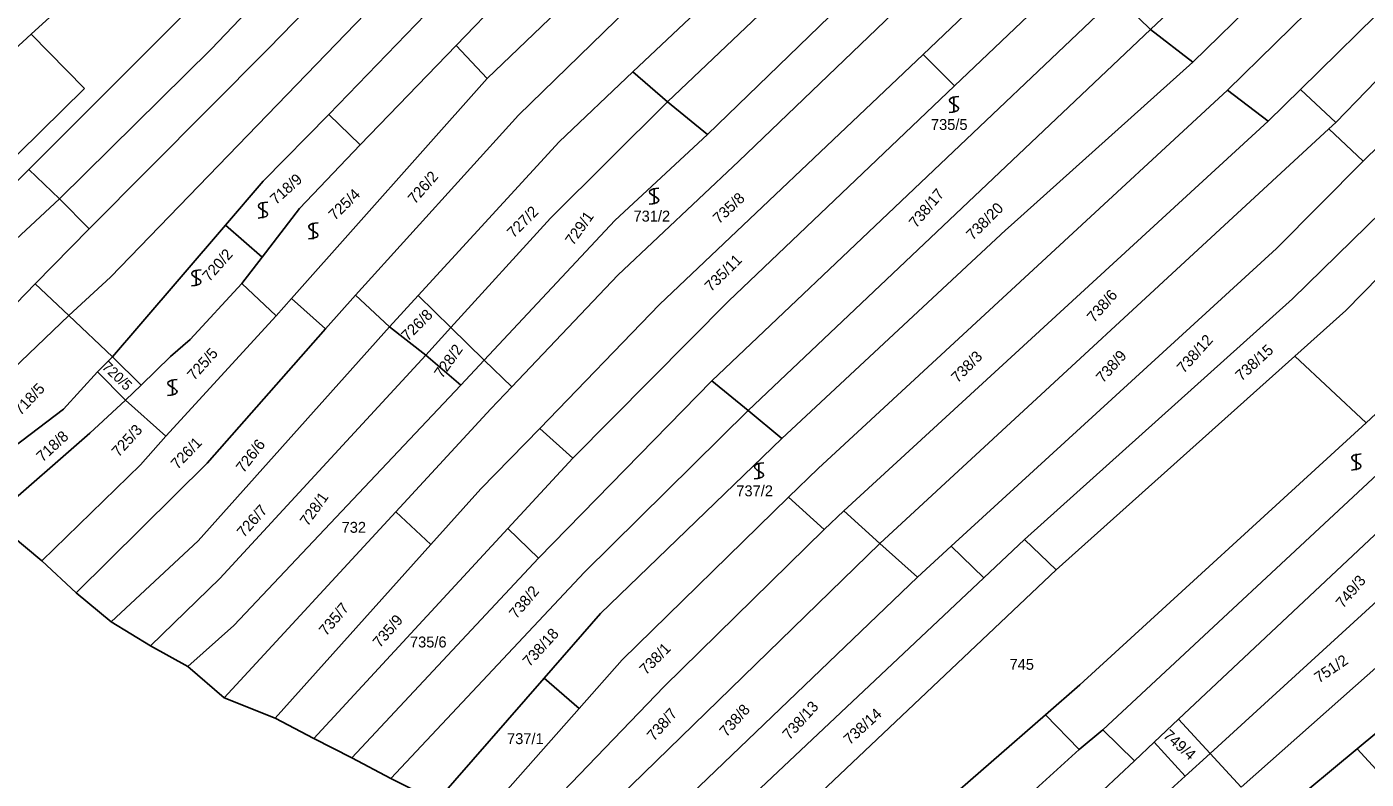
# Model space of a CAD drawing. Extents: x -580630 to -576196, y -1189024 to -1183567.
# Drawn here: x -577675.1 to -577467, y -1184868.8 to -1184751.8 of the extents above; entities that cross this region are included whole.
import ezdxf

# ---------------------------------------------------------------- set-up
doc = ezdxf.new("R2010")
doc.units = 0
for name, color, linetype in [('Vrstva 1', 7, 'Continuous'), ('Vrstva 18', 7, 'Continuous'), ('Vrstva 25', 7, 'Continuous'), ('Vrstva 6', 7, 'Continuous')]:
    doc.layers.add(name, color=color, linetype=linetype)

msp = doc.modelspace()

# ---------------------------------------------------------------- linework, layer by layer
at = {"layer": 'Vrstva 1'}
for p, q in [((-577625.67, -1184724.89), (-577674.76, -1184774.01)), ((-577621.53, -1184729.12), (-577646.44, -1184755.32)), ((-577603.55, -1184759.87), (-577574.19, -1184731.69)), ((-577608.39, -1184754.76), (-577589.32, -1184734.98)), ((-577674.39, -1184752.99), (-577656.96, -1184736.99)), ((-577580.92, -1184758.87), (-577557.93, -1184737.1)), ((-577530.97, -1184761), (-577505.69, -1184736.95)), ((-577488.53, -1184761.71), (-577463.89, -1184737.48)), ((-577493.95, -1184757.34), (-577475.77, -1184739.65)), ((-577575.54, -1184763.5), (-577552.77, -1184741.87)), ((-577569.31, -1184768.58), (-577547.13, -1184747.07)), ((-577505.76, -1184747.13), (-577568.65, -1184806.86)), ((-577628.17, -1184765.5), (-577613.13, -1184749.95)), ((-577540.51, -1184749.77), (-577564.44, -1184772.74)), ((-577677.61, -1184755.95), (-577674.39, -1184752.99)), ((-577666.14, -1184761.44), (-577674.39, -1184752.99)), ((-577646.44, -1184755.32), (-577670.03, -1184778.61)), ((-577623.28, -1184770.17), (-577608.39, -1184754.76)), ((-577522.14, -1184782.67), (-577493.95, -1184757.34)), ((-577633.95, -1184794.05), (-577603.55, -1184759.87)), ((-577592.38, -1184769.72), (-577580.92, -1184758.87)), ((-577686.03, -1184780.93), (-577666.14, -1184761.44)), ((-577566.06, -1184794.51), (-577530.97, -1184761)), ((-577516.66, -1184787.7), (-577488.53, -1184761.71)), ((-577593.72, -1184781.6), (-577575.54, -1184763.5)), ((-577470.16, -1184795.92), (-577437.25, -1184762.4)), ((-577623.28, -1184770.17), (-577628.17, -1184765.5)), ((-577632.7, -1184780.08), (-577623.28, -1184770.17)), ((-577614.29, -1184793.61), (-577592.38, -1184769.72)), ((-577583.74, -1184781.93), (-577569.31, -1184768.58)), ((-577674.76, -1184774.01), (-577687.73, -1184786.99)), ((-577674.76, -1184774.01), (-577670.03, -1184778.61)), ((-577564.44, -1184772.74), (-577583.24, -1184790.47)), ((-577687.65, -1184794.96), (-577670.03, -1184778.61)), ((-577638.53, -1184787.64), (-577632.7, -1184780.08)), ((-577657.66, -1184798.39), (-577644.22, -1184782.69)), ((-577638.53, -1184787.64), (-577644.22, -1184782.69)), ((-577609.2, -1184798.59), (-577593.72, -1184781.6)), ((-577604.02, -1184803.65), (-577583.74, -1184781.93)), ((-577523.01, -1184783.45), (-577522.14, -1184782.67)), ((-577557.76, -1184815.84), (-577523.01, -1184783.45)), ((-577641.69, -1184791.75), (-577638.53, -1184787.64)), ((-577552.15, -1184820.5), (-577516.66, -1184787.7)), ((-577583.24, -1184790.47), (-577599.75, -1184807.81)), ((-577649.7, -1184800.45), (-577641.69, -1184791.75)), ((-577636.36, -1184796.76), (-577633.95, -1184794.05)), ((-577614.29, -1184793.61), (-577609.2, -1184798.59)), ((-577590.25, -1184818.87), (-577566.06, -1184794.51)), ((-577653.46, -1184815.45), (-577636.36, -1184796.76)), ((-577478.1, -1184803.04), (-577470.16, -1184795.92)), ((-577661.75, -1184803.16), (-577657.66, -1184798.39)), ((-577613.09, -1184802.86), (-577609.2, -1184798.59)), ((-577609.2, -1184798.59), (-577604.02, -1184803.65)), ((-577652.76, -1184803.11), (-577649.7, -1184800.45)), ((-577664.1, -1184805.45), (-577661.75, -1184803.16)), ((-577657.32, -1184807.53), (-577652.76, -1184803.11)), ((-577645.11, -1184837.57), (-577613.09, -1184802.86)), ((-577607.66, -1184807.54), (-577604.02, -1184803.65)), ((-577604.02, -1184803.65), (-577599.75, -1184807.81)), ((-577515.14, -1184836.22), (-577478.1, -1184803.04)), ((-577478.1, -1184803.04), (-577467.02, -1184813.4)), ((-577659.76, -1184809.9), (-577664.1, -1184805.45)), ((-577659.76, -1184809.9), (-577657.32, -1184807.53)), ((-577642.94, -1184844.92), (-577607.66, -1184807.54)), ((-577599.75, -1184807.81), (-577603.01, -1184811.23)), ((-577568.65, -1184806.86), (-577595.61, -1184834.41)), ((-577665.31, -1184814.98), (-577659.76, -1184809.9)), ((-577653.46, -1184815.45), (-577659.76, -1184809.9)), ((-577507.91, -1184861.12), (-577451.33, -1184808.38)), ((-577603.01, -1184811.23), (-577617.75, -1184827.21)), ((-577445.49, -1184811.84), (-577496.15, -1184859.47)), ((-577464.72, -1184811.29), (-577467.02, -1184813.4)), ((-577467.02, -1184813.4), (-577511.47, -1184854.12)), ((-577680.53, -1184828.33), (-577665.31, -1184814.98)), ((-577657.41, -1184819.9), (-577653.46, -1184815.45)), ((-577557.76, -1184815.84), (-577585.97, -1184843.03)), ((-577672.73, -1184834.83), (-577657.41, -1184819.9)), ((-577600.37, -1184829.84), (-577590.25, -1184818.87)), ((-577552.15, -1184820.5), (-577556.72, -1184824.97)), ((-577556.72, -1184824.97), (-577582.61, -1184850.25)), ((-577680.53, -1184828.33), (-577672.73, -1184834.83)), ((-577617.75, -1184827.21), (-577644.42, -1184856.13)), ((-577630.48, -1184862.48), (-577600.37, -1184829.84)), ((-577600.37, -1184829.84), (-577595.61, -1184834.41)), ((-577491.23, -1184864.79), (-577452.48, -1184829.35)), ((-577672.73, -1184834.83), (-577667.4, -1184839.84)), ((-577595.61, -1184834.41), (-577624.57, -1184865.47)), ((-577486.4, -1184870), (-577446.47, -1184834.59)), ((-577570.68, -1184888.75), (-577515.14, -1184836.22)), ((-577655.89, -1184848.06), (-577645.11, -1184837.57)), ((-577661.96, -1184844.3), (-577667.4, -1184839.84)), ((-577585.97, -1184843.03), (-577594.73, -1184853.09)), ((-577661.96, -1184844.3), (-577655.89, -1184848.06)), ((-577650.06, -1184851.25), (-577642.94, -1184844.92)), ((-577655.89, -1184848.06), (-577650.06, -1184851.25)), ((-577644.42, -1184856.13), (-577650.06, -1184851.25)), ((-577582.61, -1184850.25), (-577589.29, -1184857.81)), ((-577594.73, -1184853.09), (-577611.43, -1184872.25)), ((-577589.29, -1184857.81), (-577594.73, -1184853.09)), ((-577516.8, -1184858.76), (-577511.47, -1184854.12)), ((-577636.5, -1184859.28), (-577644.42, -1184856.13)), ((-577589.29, -1184857.81), (-577604.93, -1184875.51)), ((-577636.5, -1184859.28), (-577630.48, -1184862.48)), ((-577557.14, -1184893.88), (-577516.8, -1184858.76)), ((-577516.8, -1184858.76), (-577511.56, -1184864.19)), ((-577496.15, -1184859.47), (-577499.95, -1184863.03)), ((-577511.56, -1184864.19), (-577507.91, -1184861.12)), ((-577507.91, -1184861.12), (-577503.01, -1184865.91)), ((-577624.57, -1184865.47), (-577630.48, -1184862.48)), ((-577548.26, -1184897.28), (-577511.56, -1184864.19)), ((-577499.95, -1184863.03), (-577503.01, -1184865.91)), ((-577499.95, -1184863.03), (-577495.1, -1184868.31)), ((-577624.57, -1184865.47), (-577618.52, -1184868.69)), ((-577503.01, -1184865.91), (-577507.88, -1184870.48)), ((-577495.1, -1184868.31), (-577491.23, -1184864.79)), ((-577499.09, -1184871.94), (-577495.1, -1184868.31)), ((-577611.43, -1184872.25), (-577618.52, -1184868.69))]:
    msp.add_line(p, q, dxfattribs=at)
at = {"layer": 'Vrstva 25'}
for points in [[(-577530.29, -1184762.68), (-577530.8, -1184762.74), (-577531.15, -1184762.79), (-577531.39, -1184762.87), (-577531.57, -1184762.98), (-577531.69, -1184763.07), (-577531.74, -1184763.24), (-577531.69, -1184763.47), (-577531.3, -1184763.79), (-577530.74, -1184764.1), (-577530.39, -1184764.37), (-577530.32, -1184764.57), (-577530.39, -1184764.77), (-577530.55, -1184764.9), (-577530.74, -1184764.97), (-577531.27, -1184765.1), (-577531.79, -1184765.17)], [(-577531.04, -1184765.18), (-577531.04, -1184763.91), (-577531.04, -1184762.68)], [(-577576.87, -1184776.92), (-577577.38, -1184776.98), (-577577.73, -1184777.03), (-577577.97, -1184777.11), (-577578.15, -1184777.22), (-577578.27, -1184777.31), (-577578.32, -1184777.48), (-577578.27, -1184777.71), (-577577.88, -1184778.03), (-577577.32, -1184778.34), (-577576.97, -1184778.61), (-577576.9, -1184778.81), (-577576.97, -1184779.01), (-577577.13, -1184779.14), (-577577.32, -1184779.21), (-577577.85, -1184779.34), (-577578.37, -1184779.41)], [(-577577.62, -1184779.42), (-577577.62, -1184778.15), (-577577.62, -1184776.92)], [(-577637.66, -1184779.09), (-577638.17, -1184779.15), (-577638.52, -1184779.2), (-577638.76, -1184779.28), (-577638.94, -1184779.39), (-577639.06, -1184779.48), (-577639.11, -1184779.65), (-577639.06, -1184779.88), (-577638.67, -1184780.2), (-577638.11, -1184780.51), (-577637.76, -1184780.78), (-577637.69, -1184780.98), (-577637.76, -1184781.18), (-577637.92, -1184781.31), (-577638.11, -1184781.38), (-577638.64, -1184781.51), (-577639.16, -1184781.58)], [(-577638.41, -1184781.59), (-577638.41, -1184780.32), (-577638.41, -1184779.09)], [(-577629.83, -1184782.33), (-577630.34, -1184782.39), (-577630.69, -1184782.44), (-577630.93, -1184782.52), (-577631.11, -1184782.63), (-577631.23, -1184782.72), (-577631.28, -1184782.89), (-577631.23, -1184783.12), (-577630.84, -1184783.44), (-577630.28, -1184783.75), (-577629.93, -1184784.02), (-577629.86, -1184784.22), (-577629.93, -1184784.42), (-577630.09, -1184784.55), (-577630.28, -1184784.62), (-577630.81, -1184784.75), (-577631.33, -1184784.82)], [(-577630.58, -1184784.83), (-577630.58, -1184783.56), (-577630.58, -1184782.33)], [(-577648, -1184789.61), (-577648.51, -1184789.67), (-577648.86, -1184789.72), (-577649.1, -1184789.8), (-577649.28, -1184789.91), (-577649.4, -1184790), (-577649.45, -1184790.17), (-577649.4, -1184790.4), (-577649.01, -1184790.72), (-577648.45, -1184791.03), (-577648.1, -1184791.3), (-577648.03, -1184791.5), (-577648.1, -1184791.7), (-577648.26, -1184791.83), (-577648.45, -1184791.9), (-577648.98, -1184792.03), (-577649.5, -1184792.1)], [(-577648.75, -1184792.11), (-577648.75, -1184790.84), (-577648.75, -1184789.61)], [(-577651.71, -1184806.66), (-577652.22, -1184806.72), (-577652.57, -1184806.77), (-577652.81, -1184806.85), (-577652.99, -1184806.96), (-577653.11, -1184807.05), (-577653.16, -1184807.22), (-577653.11, -1184807.45), (-577652.72, -1184807.77), (-577652.16, -1184808.08), (-577651.81, -1184808.35), (-577651.74, -1184808.55), (-577651.81, -1184808.75), (-577651.97, -1184808.88), (-577652.16, -1184808.95), (-577652.69, -1184809.08), (-577653.21, -1184809.15)], [(-577652.46, -1184809.16), (-577652.46, -1184807.89), (-577652.46, -1184806.66)], [(-577467.79, -1184818.24), (-577468.3, -1184818.3), (-577468.65, -1184818.35), (-577468.89, -1184818.43), (-577469.07, -1184818.54), (-577469.19, -1184818.63), (-577469.24, -1184818.8), (-577469.19, -1184819.03), (-577468.8, -1184819.35), (-577468.24, -1184819.66), (-577467.89, -1184819.93), (-577467.82, -1184820.13), (-577467.89, -1184820.33), (-577468.05, -1184820.46), (-577468.24, -1184820.53), (-577468.77, -1184820.66), (-577469.29, -1184820.73)], [(-577468.54, -1184820.74), (-577468.54, -1184819.47), (-577468.54, -1184818.24)], [(-577560.59, -1184819.62), (-577561.1, -1184819.68), (-577561.45, -1184819.73), (-577561.69, -1184819.81), (-577561.87, -1184819.92), (-577561.99, -1184820.01), (-577562.04, -1184820.18), (-577561.99, -1184820.41), (-577561.6, -1184820.73), (-577561.04, -1184821.04), (-577560.69, -1184821.31), (-577560.62, -1184821.51), (-577560.69, -1184821.71), (-577560.85, -1184821.84), (-577561.04, -1184821.91), (-577561.57, -1184822.04), (-577562.09, -1184822.11)], [(-577561.34, -1184822.12), (-577561.34, -1184820.85), (-577561.34, -1184819.62)]]:
    msp.add_lwpolyline(points, dxfattribs=at)
at = {"layer": 'Vrstva 6'}
for p, q in [((-577637.54, -1184755.24), (-577605.32, -1184722.01)), ((-577598.71, -1184765.56), (-577566.89, -1184734.6)), ((-577447.7, -1184741.8), (-577471.69, -1184766.7)), ((-577477.22, -1184761.6), (-577459.44, -1184744.1)), ((-577505.76, -1184747.13), (-577500.52, -1184752.28)), ((-577500.52, -1184752.28), (-577494.94, -1184746.99)), ((-577662.06, -1184790.76), (-577620.95, -1184748.23)), ((-577527.22, -1184747.99), (-577535.82, -1184756.15)), ((-577563.02, -1184811.47), (-577500.52, -1184752.28)), ((-577493.95, -1184757.34), (-577500.52, -1184752.28)), ((-577665.38, -1184783.26), (-577637.54, -1184755.24)), ((-577603.55, -1184759.87), (-577608.39, -1184754.76)), ((-577535.82, -1184756.15), (-577576.8, -1184795)), ((-577535.82, -1184756.15), (-577530.97, -1184761)), ((-577580.92, -1184758.87), (-577575.54, -1184763.5)), ((-577488.53, -1184761.71), (-577482.2, -1184766.5)), ((-577482.2, -1184766.5), (-577477.22, -1184761.6)), ((-577477.22, -1184761.6), (-577471.69, -1184766.7)), ((-577569.31, -1184768.58), (-577575.54, -1184763.5)), ((-577638.34, -1184775.82), (-577628.17, -1184765.5)), ((-577624.01, -1184793.56), (-577598.71, -1184765.56)), ((-577482.2, -1184766.5), (-577548.13, -1184827.05)), ((-577542.54, -1184832.14), (-577472.8, -1184767.72)), ((-577472.8, -1184767.72), (-577471.69, -1184766.7)), ((-577472.8, -1184767.72), (-577467.48, -1184772.75)), ((-577467.48, -1184772.75), (-577462.25, -1184767.61)), ((-577480.92, -1184786.3), (-577467.48, -1184772.75)), ((-577456.61, -1184772.71), (-577478.46, -1184794.14)), ((-577644.22, -1184782.69), (-577638.34, -1184775.82)), ((-577670.03, -1184778.61), (-577665.38, -1184783.26)), ((-577665.38, -1184783.26), (-577673.76, -1184791.8)), ((-577531.47, -1184832.58), (-577480.92, -1184786.3)), ((-577668.58, -1184796.7), (-577662.06, -1184790.76)), ((-577673.76, -1184791.8), (-577680.75, -1184798.94)), ((-577673.76, -1184791.8), (-577668.58, -1184796.7)), ((-577636.36, -1184796.76), (-577641.69, -1184791.75)), ((-577633.95, -1184794.05), (-577628.66, -1184798.8)), ((-577628.66, -1184798.8), (-577624.01, -1184793.56)), ((-577624.01, -1184793.56), (-577618.76, -1184798.49)), ((-577618.76, -1184798.49), (-577614.29, -1184793.61)), ((-577576.8, -1184795), (-577595.38, -1184814.28)), ((-577478.46, -1184794.14), (-577520.06, -1184831.55)), ((-577668.58, -1184796.7), (-577691.93, -1184819.14)), ((-577668.58, -1184796.7), (-577661.75, -1184803.16)), ((-577618.76, -1184798.49), (-577648.47, -1184831.74)), ((-577647.04, -1184819.66), (-577628.66, -1184798.8)), ((-577613.09, -1184802.86), (-577618.76, -1184798.49)), ((-577661.75, -1184803.16), (-577657.32, -1184807.53)), ((-577607.66, -1184807.54), (-577613.09, -1184802.86)), ((-577669.36, -1184811.26), (-577664.1, -1184805.45)), ((-577563.02, -1184811.47), (-577568.65, -1184806.86)), ((-577685.97, -1184823.82), (-577669.36, -1184811.26)), ((-577588.42, -1184836.59), (-577563.02, -1184811.47)), ((-577563.02, -1184811.47), (-577557.76, -1184815.84)), ((-577595.38, -1184814.28), (-577604.57, -1184823.68)), ((-577590.25, -1184818.87), (-577595.38, -1184814.28)), ((-577667.4, -1184839.84), (-577647.04, -1184819.66)), ((-577604.57, -1184823.68), (-577612.33, -1184832.33)), ((-577556.72, -1184824.97), (-577551.18, -1184829.95)), ((-577617.75, -1184827.21), (-577612.33, -1184832.33)), ((-577548.13, -1184827.05), (-577551.18, -1184829.95)), ((-577548.13, -1184827.05), (-577542.54, -1184832.14)), ((-577551.18, -1184829.95), (-577576.08, -1184854.37)), ((-577648.47, -1184831.74), (-577661.96, -1184844.3)), ((-577612.33, -1184832.33), (-577636.5, -1184859.28)), ((-577592.26, -1184880.51), (-577542.54, -1184832.14)), ((-577542.54, -1184832.14), (-577536.71, -1184837.38)), ((-577536.71, -1184837.38), (-577531.47, -1184832.58)), ((-577526.38, -1184837.5), (-577531.47, -1184832.58)), ((-577526.38, -1184837.5), (-577520.06, -1184831.55)), ((-577520.06, -1184831.55), (-577515.14, -1184836.22)), ((-577618.52, -1184868.69), (-577588.42, -1184836.59)), ((-577468.41, -1184864.07), (-577435.93, -1184837.1)), ((-577584.71, -1184883.39), (-577536.71, -1184837.38)), ((-577577.91, -1184885.99), (-577526.38, -1184837.5)), ((-577576.08, -1184854.37), (-577598.81, -1184878.01)), ((-577496.15, -1184859.47), (-577491.23, -1184864.79)), ((-577481.69, -1184875.09), (-577468.41, -1184864.07)), ((-577463.7, -1184869.2), (-577468.41, -1184864.07)), ((-577491.23, -1184864.79), (-577486.4, -1184870))]:
    msp.add_line(p, q, dxfattribs=at)

# ---------------------------------------------------------------- texts
at = {"layer": 'Vrstva 18'}
for s, p in [('735/5', (-577534.614, -1184767.88)), ('731/2', (-577580.826, -1184782.12)), ('737/2', (-577564.854, -1184824.82)), ('732', (-577626.175, -1184830.49)), ('735/6', (-577615.557, -1184848.31)), ('745', (-577522.401, -1184851.78)), ('737/1', (-577600.472, -1184863.33))]:
    msp.add_text(s, height=1.7, dxfattribs=at).set_placement(p)
for s, height, rotation, p in [('726/2', 1.7, 48.93059, (-577614.776, -1184779.499)), ('718/9', 1.7, 42.0551, (-577636.361, -1184779.598)), ('725/4', 1.7, 44.06046, (-577627.225, -1184782.023)), ('735/8', 1.7, 43.08643, (-577567.54, -1184782.573)), ('738/17', 1.7, 50.01922, (-577536.897, -1184783.238)), ('727/2', 1.7, 45.32096, (-577599.451, -1184784.779)), ('729/1', 1.7, 54.54558, (-577590.199, -1184785.94)), ('738/20', 1.7, 45.03448, (-577528.126, -1184785.12)), ('720/2', 1.7, 48.64412, (-577646.717, -1184791.568)), ('735/11', 1.7, 44.63341, (-577568.765, -1184793.133)), ('738/6', 1.7, 48.8733, (-577509.266, -1184797.911)), ('726/8', 1.7, 45.32096, (-577615.882, -1184800.809)), ('725/5', 1.7, 48.07116, (-577649.069, -1184806.929)), ('728/2', 1.7, 54.54558, (-577610.549, -1184806.606)), ('738/12', 1.7, 48.07116, (-577495.321, -1184805.798)), ('738/15', 1.7, 42.62806, (-577486.376, -1184807.008)), ('720/5', 1.59, 316.50189, (-577663.502, -1184804.851)), ('738/3', 1.7, 45.66474, (-577530.452, -1184807.301)), ('738/9', 1.7, 48.18575, (-577507.878, -1184807.304)), ('718/5', 1.7, 46.86795, (-577676.042, -1184812.356)), ('725/3', 1.7, 48.07116, (-577660.806, -1184818.819)), ('718/8', 1.7, 42.68536, (-577672.633, -1184819.576)), ('726/1', 1.7, 46.23769, (-577651.667, -1184820.732)), ('726/6', 1.7, 52.42564, (-577641.404, -1184821.288)), ('728/1', 1.7, 54.54558, (-577631.424, -1184829.582)), ('726/7', 1.7, 48.64412, (-577641.344, -1184831.342)), ('749/3', 1.7, 50.1911, (-577470.578, -1184842.333)), ('738/2', 1.7, 50.01922, (-577599.021, -1184843.984)), ('735/7', 1.7, 49.79003, (-577628.571, -1184846.613)), ('735/9', 1.7, 49.56085, (-577620.218, -1184848.454)), ('738/18', 1.7, 47.89927, (-577596.963, -1184851.43)), ('738/1', 1.7, 45.66474, (-577578.878, -1184852.679)), ('751/2', 1.7, 34.20558, (-577474.328, -1184853.91)), ('738/7', 1.7, 48.8733, (-577577.64, -1184862.961)), ('738/8', 1.7, 48.18575, (-577566.391, -1184862.309)), ('738/13', 1.7, 48.07116, (-577556.599, -1184862.768)), ('738/14', 1.7, 42.62806, (-577547.221, -1184863.546)), ('749/4', 1.7, 318.44994, (-577498.659, -1184862.18))]:
    msp.add_text(s, height=height, rotation=rotation, dxfattribs=at).set_placement(p)

doc.saveas('drawing.dxf')
